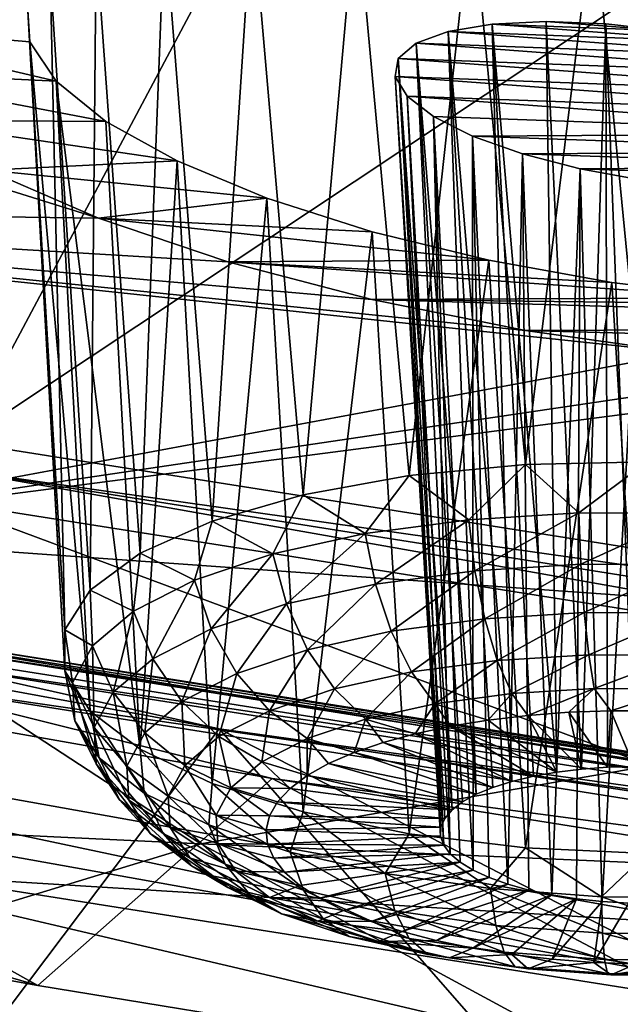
# Model space of a CAD drawing. Header units: metres. Extents: x -92 to 264, y -100 to 50.
# Tile 373 of 656: x 172.32 to 173.79, y -21.12 to -18.71. Entities that reach past the tile are written whole.
import ezdxf

# ---------------------------------------------------------------- set-up
doc = ezdxf.new("R2010")
doc.units = ezdxf.units.M
doc.layers.add('solid_21062050_01', color=7, linetype='CONTINUOUS')

msp = doc.modelspace()

# ---------------------------------------------------------------- linework, layer by layer
at = {"layer": 'solid_21062050_01'}
for points in [[(174.851425, -14.712576, 219.46788), (171.089066, -13.964397, 217.38974), (167.987335, -18.93672, 222.611374)], [(174.851425, -14.712576, 219.46788), (167.987335, -18.93672, 222.611374), (172.176163, -19.741882, 224.847809)], [(178.781418, -15.354294, 221.25032), (174.851425, -14.712576, 219.46788), (172.176163, -19.741882, 224.847809)], [(178.781418, -15.354294, 221.25032), (172.176163, -19.741882, 224.847809), (176.540344, -20.431955, 226.764557)], [(169.820358, -18.350885, 177.133377), (172.239029, -19.076569, 178.198013), (172.510727, -19.194061, 178.447525)], [(170.610092, -19.167799, 179.402435), (169.820358, -18.350885, 177.133377), (172.510727, -19.194061, 178.447525)], [(172.671768, -18.470633, 176.009781), (172.886398, -18.435032, 175.79216), (172.787979, -19.934587, 175.489883)], [(172.886398, -18.435032, 175.79216), (173.010391, -19.870335, 175.300156), (172.787979, -19.934587, 175.489883)], [(172.886398, -18.435032, 175.79216), (173.140198, -18.418438, 175.617554), (173.010391, -19.870335, 175.300156)], [(173.140198, -18.418438, 175.617554), (173.269608, -19.823486, 175.157959), (173.010391, -19.870335, 175.300156)], [(173.140198, -18.418438, 175.617554), (173.422989, -18.421541, 175.493256), (173.269608, -19.823486, 175.157959)], [(173.422989, -18.421541, 175.493256), (173.55426, -19.796089, 175.069519), (173.269608, -19.823486, 175.157959)], [(173.422989, -18.421541, 175.493256), (173.720184, -18.443935, 175.424774), (173.55426, -19.796089, 175.069519)], [(173.720184, -18.443935, 175.424774), (173.851929, -19.789339, 175.038696), (173.55426, -19.796089, 175.069519)], [(173.720184, -18.443935, 175.424774), (174.016571, -18.483667, 175.412964), (173.851929, -19.789339, 175.038696)], [(172.504822, -18.523712, 176.261429), (172.671768, -18.470633, 176.009781), (172.612061, -20.013433, 175.718872)], [(172.671768, -18.470633, 176.009781), (172.787979, -19.934587, 175.489883), (172.612061, -20.013433, 175.718872)], [(172.391891, -18.592056, 176.536804), (172.504822, -18.523712, 176.261429), (172.490326, -20.10343, 175.977112)], [(172.504822, -18.523712, 176.261429), (172.612061, -20.013433, 175.718872), (172.490326, -20.10343, 175.977112)], [(172.337097, -18.672916, 176.824921), (171.797073, -18.716068, 177.243225), (171.783401, -18.601503, 176.878433)], [(172.337097, -18.672916, 176.824921), (172.391891, -18.592056, 176.536804), (172.428101, -20.200644, 176.253296)], [(172.391891, -18.592056, 176.536804), (172.490326, -20.10343, 175.977112), (172.428101, -20.200644, 176.253296)], [(172.342239, -18.763107, 177.114517), (171.797073, -18.716068, 177.243225), (172.337097, -18.672916, 176.824921)], [(172.337097, -18.672916, 176.824921), (172.428101, -20.200644, 176.253296), (172.428116, -20.300823, 176.53537)], [(172.342239, -18.763107, 177.114517), (172.337097, -18.672916, 176.824921), (172.428116, -20.300823, 176.53537)], [(172.406891, -18.859129, 177.394424), (171.879745, -18.833998, 177.58551), (171.797073, -18.716068, 177.243225)], [(172.342239, -18.763107, 177.114517), (172.406891, -18.859129, 177.394424), (171.797073, -18.716068, 177.243225)], [(173.473007, -18.719168, 176.414154), (173.365082, -18.737293, 176.524063), (173.521133, -20.571075, 175.87706)], [(174.051331, -18.76346, 176.283127), (173.365082, -18.737293, 176.524063), (173.473007, -18.719168, 176.414154)], [(173.604416, -18.712795, 176.331146), (173.473007, -18.719168, 176.414154), (173.6306, -20.548651, 175.809586)], [(173.902893, -18.735886, 176.264267), (173.473007, -18.719168, 176.414154), (173.604416, -18.712795, 176.331146)], [(173.473007, -18.719168, 176.414154), (173.573532, -20.558634, 175.839951), (173.6306, -20.548651, 175.809586)], [(173.473007, -18.719168, 176.414154), (173.521133, -20.571075, 175.87706), (173.573532, -20.558634, 175.839951)], [(174.051331, -18.76346, 176.283127), (173.473007, -18.719168, 176.414154), (173.902893, -18.735886, 176.264267)], [(173.604416, -18.712795, 176.331146), (173.6306, -20.548651, 175.809586), (173.691345, -20.5413, 175.786469)], [(173.751007, -18.718573, 176.280258), (173.604416, -18.712795, 176.331146), (173.691345, -20.5413, 175.786469)], [(173.902893, -18.735886, 176.264267), (173.604416, -18.712795, 176.331146), (173.751007, -18.718573, 176.280258)], [(173.751007, -18.718573, 176.280258), (173.691345, -20.5413, 175.786469), (173.75473, -20.536703, 175.771011)], [(173.751007, -18.718573, 176.280258), (173.75473, -20.536703, 175.771011), (173.819687, -20.534943, 175.763474)], [(173.902893, -18.735886, 176.264267), (173.751007, -18.718573, 176.280258), (173.819687, -20.534943, 175.763474)], [(173.365082, -18.737293, 176.524063), (173.286987, -18.766012, 176.654129), (173.433823, -20.602446, 175.968857)], [(174.188644, -18.799675, 176.335205), (173.286987, -18.766012, 176.654129), (173.365082, -18.737293, 176.524063)], [(173.365082, -18.737293, 176.524063), (173.474304, -20.585764, 175.920273), (173.521133, -20.571075, 175.87706)], [(173.365082, -18.737293, 176.524063), (173.433823, -20.602446, 175.968857), (173.474304, -20.585764, 175.920273)], [(174.188644, -18.799675, 176.335205), (173.365082, -18.737293, 176.524063), (174.051331, -18.76346, 176.283127)], [(172.342239, -18.763107, 177.114517), (172.428116, -20.300823, 176.53537), (172.490341, -20.399591, 176.811005)], [(172.342239, -18.763107, 177.114517), (172.490341, -20.399591, 176.811005), (172.406891, -18.859129, 177.394424)], [(173.286987, -18.766012, 176.654129), (173.243103, -18.80357, 176.796524), (173.374573, -20.640625, 176.078705)], [(174.307739, -18.842604, 176.417633), (173.243103, -18.80357, 176.796524), (173.286987, -18.766012, 176.654129)], [(173.286987, -18.766012, 176.654129), (173.400375, -20.620838, 176.021973), (173.433823, -20.602446, 175.968857)], [(173.286987, -18.766012, 176.654129), (173.374573, -20.640625, 176.078705), (173.400375, -20.620838, 176.021973)], [(174.307739, -18.842604, 176.417633), (173.286987, -18.766012, 176.654129), (174.188644, -18.799675, 176.335205)], [(173.243103, -18.80357, 176.796524), (173.235703, -18.847729, 176.942886), (173.347443, -20.683014, 176.199142)], [(174.402008, -18.889965, 176.526123), (173.235703, -18.847729, 176.942886), (173.243103, -18.80357, 176.796524)], [(173.243103, -18.80357, 176.796524), (173.356827, -20.661469, 176.138107), (173.374573, -20.640625, 176.078705)], [(173.243103, -18.80357, 176.796524), (173.347443, -20.683014, 176.199142), (173.356827, -20.661469, 176.138107)], [(174.402008, -18.889965, 176.526123), (173.243103, -18.80357, 176.796524), (174.307739, -18.842604, 176.417633)], [(172.528503, -18.957294, 177.653885), (172.025574, -18.954327, 177.905029), (171.879745, -18.833998, 177.58551)], [(172.528503, -18.957294, 177.653885), (171.879745, -18.833998, 177.58551), (172.406891, -18.859129, 177.394424)], [(173.235703, -18.847729, 176.942886), (174.465775, -18.939066, 176.654633), (173.265045, -18.895927, 177.084824)], [(173.235703, -18.847729, 176.942886), (173.265045, -18.895927, 177.084824), (173.354263, -20.726725, 176.321945)], [(174.402008, -18.889965, 176.526123), (174.465775, -18.939066, 176.654633), (173.235703, -18.847729, 176.942886)], [(173.235703, -18.847729, 176.942886), (173.346588, -20.704889, 176.260773), (173.347443, -20.683014, 176.199142)], [(173.235703, -18.847729, 176.942886), (173.354263, -20.726725, 176.321945), (173.346588, -20.704889, 176.260773)], [(172.612091, -20.492632, 177.068146), (172.406891, -18.859129, 177.394424), (172.490341, -20.399591, 176.811005)], [(172.528503, -18.957294, 177.653885), (172.406891, -18.859129, 177.394424), (172.612091, -20.492632, 177.068146)], [(173.329376, -18.945395, 177.214172), (173.370377, -20.748142, 176.381607), (173.265045, -18.895927, 177.084824)], [(173.354263, -20.726725, 176.321945), (173.265045, -18.895927, 177.084824), (173.370377, -20.748142, 176.381607)], [(174.49501, -18.98686, 176.795242), (173.265045, -18.895927, 177.084824), (174.465775, -18.939066, 176.654633)], [(173.329376, -18.945395, 177.214172), (173.265045, -18.895927, 177.084824), (174.49501, -18.98686, 176.795242)], [(173.329376, -18.945395, 177.214172), (173.394608, -20.768778, 176.438751), (173.370377, -20.748142, 176.381607)], [(173.329376, -18.945395, 177.214172), (173.426575, -20.788277, 176.492386), (173.394608, -20.768778, 176.438751)], [(173.329376, -18.945395, 177.214172), (173.425064, -18.993305, 177.323547), (173.426575, -20.788277, 176.492386)], [(173.329376, -18.945395, 177.214172), (174.49501, -18.98686, 176.795242), (173.425064, -18.993305, 177.323547)], [(172.702469, -19.053818, 177.882904), (172.239029, -19.076569, 178.198013), (172.025574, -18.954327, 177.905029)], [(172.702469, -19.053818, 177.882904), (172.025574, -18.954327, 177.905029), (172.528503, -18.957294, 177.653885)], [(172.702469, -19.053818, 177.882904), (172.528503, -18.957294, 177.653885), (172.612091, -20.492632, 177.068146)], [(173.425064, -18.993305, 177.323547), (174.49501, -18.98686, 176.795242), (174.488266, -19.030605, 176.939728)], [(173.425064, -18.993305, 177.323547), (173.465698, -20.806305, 176.541595), (173.426575, -20.788277, 176.492386)], [(173.425064, -18.993305, 177.323547), (173.511337, -20.822554, 176.585526), (173.465698, -20.806305, 176.541595)], [(173.425064, -18.993305, 177.323547), (173.546738, -19.03689, 177.40657), (173.511337, -20.822554, 176.585526)], [(173.425064, -18.993305, 177.323547), (174.488266, -19.030605, 176.939728), (173.546738, -19.03689, 177.40657)], [(173.546738, -19.03689, 177.40657), (173.562683, -20.836746, 176.623459), (173.511337, -20.822554, 176.585526)], [(173.546738, -19.03689, 177.40657), (174.488266, -19.030605, 176.939728), (174.446198, -19.067833, 177.07988)], [(173.546738, -19.03689, 177.40657), (173.618896, -20.848639, 176.654709), (173.562683, -20.836746, 176.623459)], [(173.546738, -19.03689, 177.40657), (173.687531, -19.073574, 177.458176), (173.618896, -20.848639, 176.654709)], [(173.546738, -19.03689, 177.40657), (174.446198, -19.067833, 177.07988), (173.687531, -19.073574, 177.458176)], [(172.922241, -19.144949, 178.07251), (172.239029, -19.076569, 178.198013), (172.702469, -19.053818, 177.882904)], [(172.702469, -19.053818, 177.882904), (172.612091, -20.492632, 177.068146), (172.788025, -20.57588, 177.295563)], [(172.922241, -19.144949, 178.07251), (172.702469, -19.053818, 177.882904), (172.788025, -20.57588, 177.295563)], [(172.922241, -19.144949, 178.07251), (172.510727, -19.194061, 178.447525), (172.239029, -19.076569, 178.198013)], [(173.687531, -19.073574, 177.458176), (173.67897, -20.85803, 176.678772), (173.618896, -20.848639, 176.654709)], [(173.687531, -19.073574, 177.458176), (173.741913, -20.864759, 176.695221), (173.67897, -20.85803, 176.678772)], [(173.687531, -19.073574, 177.458176), (174.446198, -19.067833, 177.07988), (174.371185, -19.096548, 177.208145)], [(173.687531, -19.073574, 177.458176), (173.839172, -19.101099, 177.475098), (173.741913, -20.864759, 176.695221)], [(173.687531, -19.073574, 177.458176), (174.371185, -19.096548, 177.208145), (173.839172, -19.101099, 177.475098)], [(173.839172, -19.101099, 177.475098), (173.806625, -20.86871, 176.703766), (173.741913, -20.864759, 176.695221)], [(173.179504, -19.227079, 178.215088), (172.510727, -19.194061, 178.447525), (172.922241, -19.144949, 178.07251)], [(172.922241, -19.144949, 178.07251), (172.788025, -20.57588, 177.295563), (173.010468, -20.645695, 177.483307)], [(173.179504, -19.227079, 178.215088), (172.922241, -19.144949, 178.07251), (173.010468, -20.645695, 177.483307)], [(170.610092, -19.167799, 179.402435), (173.554398, -19.468235, 178.833496), (173.940704, -19.523308, 178.826843)], [(171.592194, -19.960415, 181.604019), (170.610092, -19.167799, 179.402435), (173.940704, -19.523308, 178.826843)], [(170.610092, -19.167799, 179.402435), (173.178787, -19.393023, 178.770279), (173.554398, -19.468235, 178.833496)], [(170.610092, -19.167799, 179.402435), (172.826675, -19.30048, 178.639969), (173.178787, -19.393023, 178.770279)], [(170.610092, -19.167799, 179.402435), (172.510727, -19.194061, 178.447525), (172.826675, -19.30048, 178.639969)], [(173.46431, -19.296858, 178.304703), (172.826675, -19.30048, 178.639969), (172.510727, -19.194061, 178.447525)], [(173.46431, -19.296858, 178.304703), (172.510727, -19.194061, 178.447525), (173.179504, -19.227079, 178.215088)], [(173.179504, -19.227079, 178.215088), (173.010468, -20.645695, 177.483307), (173.269684, -20.699026, 177.623184)], [(173.46431, -19.296858, 178.304703), (173.179504, -19.227079, 178.215088), (173.269684, -20.699026, 177.623184)], [(173.765396, -19.351391, 178.337433), (172.826675, -19.30048, 178.639969), (173.46431, -19.296858, 178.304703)], [(174.070587, -19.388369, 178.31163), (173.178787, -19.393023, 178.770279), (172.826675, -19.30048, 178.639969)], [(174.070587, -19.388369, 178.31163), (172.826675, -19.30048, 178.639969), (173.765396, -19.351391, 178.337433)], [(173.46431, -19.296858, 178.304703), (173.269684, -20.699026, 177.623184), (173.554337, -20.733541, 177.709076)], [(173.765396, -19.351391, 178.337433), (173.46431, -19.296858, 178.304703), (173.554337, -20.733541, 177.709076)], [(173.765396, -19.351391, 178.337433), (173.554337, -20.733541, 177.709076), (173.852005, -20.747736, 177.737228)], [(174.070587, -19.388369, 178.31163), (173.765396, -19.351391, 178.337433), (173.852005, -20.747736, 177.737228)], [(174.367508, -19.406193, 178.22821), (173.178787, -19.393023, 178.770279), (174.070587, -19.388369, 178.31163)], [(175.507828, -19.460518, 177.880081), (173.554398, -19.468235, 178.833496), (173.178787, -19.393023, 178.770279)], [(174.367508, -19.406193, 178.22821), (175.507828, -19.460518, 177.880081), (173.178787, -19.393023, 178.770279)], [(175.283401, -19.514959, 178.16185), (173.554398, -19.468235, 178.833496), (175.507828, -19.460518, 177.880081)], [(175.283401, -19.514959, 178.16185), (173.940704, -19.523308, 178.826843), (173.554398, -19.468235, 178.833496)], [(171.592194, -19.960415, 181.604019), (173.940704, -19.523308, 178.826843), (174.321564, -19.55584, 178.750336)], [(171.592194, -19.960415, 181.604019), (174.321564, -19.55584, 178.750336), (174.629745, -19.564964, 178.633194)], [(171.592194, -19.960415, 181.604019), (174.629745, -19.564964, 178.633194), (175.539017, -20.240351, 180.509323)], [(172.804977, -20.442371, 225.827744), (168.678421, -19.684341, 223.722229), (171.916702, -21.620102, 226.90979)], [(171.822678, -20.222033, 225.282669), (168.678421, -19.684341, 223.722229), (172.804977, -20.442371, 225.827744)], [(176.540344, -20.431955, 226.764557), (172.176163, -19.741882, 224.847809), (172.143356, -19.806732, 224.894318)], [(173.684845, -19.914776, 175.030106), (173.55426, -19.796089, 175.069519), (173.851929, -19.789339, 175.038696)], [(173.960724, -19.916412, 175.023758), (173.684845, -19.914776, 175.030106), (173.851929, -19.789339, 175.038696)], [(172.116882, -19.884531, 224.920609), (176.490417, -20.576059, 226.8414), (172.143356, -19.806732, 224.894318)], [(176.490417, -20.576059, 226.8414), (176.512695, -20.497595, 226.813263), (172.143356, -19.806732, 224.894318)], [(176.540344, -20.431955, 226.764557), (172.143356, -19.806732, 224.894318), (176.512695, -20.497595, 226.813263)], [(173.415329, -19.931198, 175.087036), (173.269608, -19.823486, 175.157959), (173.55426, -19.796089, 175.069519)], [(173.684845, -19.914776, 175.030106), (173.415329, -19.931198, 175.087036), (173.55426, -19.796089, 175.069519)], [(173.162521, -19.965048, 175.192383), (173.010391, -19.870335, 175.300156), (173.269608, -19.823486, 175.157959)], [(173.415329, -19.931198, 175.087036), (173.162521, -19.965048, 175.192383), (173.269608, -19.823486, 175.157959)], [(172.069855, -20.802074, 224.564438), (176.449814, -21.496059, 226.49205), (172.116882, -19.884531, 224.920609)], [(176.449814, -21.496059, 226.49205), (176.490417, -20.576059, 226.8414), (172.116882, -19.884531, 224.920609)], [(172.936142, -20.015026, 175.342087), (172.787979, -19.934587, 175.489883), (173.010391, -19.870335, 175.300156)], [(173.162521, -19.965048, 175.192383), (172.936142, -20.015026, 175.342087), (173.010391, -19.870335, 175.300156)], [(173.187592, -20.088614, 175.198883), (173.162521, -19.965048, 175.192383), (173.415329, -19.931198, 175.087036)], [(173.187592, -20.088614, 175.198883), (173.415329, -19.931198, 175.087036), (173.430634, -20.056072, 175.097626)], [(173.430634, -20.056072, 175.097626), (173.415329, -19.931198, 175.087036), (173.684845, -19.914776, 175.030106)], [(173.430634, -20.056072, 175.097626), (173.684845, -19.914776, 175.030106), (173.689728, -20.040283, 175.042877)], [(173.689728, -20.040283, 175.042877), (173.684845, -19.914776, 175.030106), (173.960724, -19.916412, 175.023758)], [(173.689728, -20.040283, 175.042877), (173.960724, -19.916412, 175.023758), (173.954941, -20.041857, 175.036789)], [(172.744904, -20.079212, 175.530396), (172.612061, -20.013433, 175.718872), (172.787979, -19.934587, 175.489883)], [(172.936142, -20.015026, 175.342087), (172.744904, -20.079212, 175.530396), (172.787979, -19.934587, 175.489883)], [(172.760223, -20.723545, 183.723694), (169.084579, -20.548296, 185.445663), (171.592194, -19.960415, 181.604019)], [(172.760223, -20.723545, 183.723694), (171.592194, -19.960415, 181.604019), (175.539017, -20.240351, 180.509323)], [(172.969971, -20.13666, 175.342804), (172.936142, -20.015026, 175.342087), (173.162521, -19.965048, 175.192383)], [(172.969971, -20.13666, 175.342804), (173.162521, -19.965048, 175.192383), (173.187592, -20.088614, 175.198883)], [(172.59613, -20.155136, 175.750076), (172.490326, -20.10343, 175.977112), (172.612061, -20.013433, 175.718872)], [(172.744904, -20.079212, 175.530396), (172.59613, -20.155136, 175.750076), (172.612061, -20.013433, 175.718872)], [(172.786118, -20.198362, 175.523834), (172.744904, -20.079212, 175.530396), (172.936142, -20.015026, 175.342087)], [(172.786118, -20.198362, 175.523834), (172.936142, -20.015026, 175.342087), (172.969971, -20.13666, 175.342804)], [(173.430634, -20.056072, 175.097626), (173.689728, -20.040283, 175.042877), (173.454437, -20.173311, 175.137955)], [(173.689728, -20.040283, 175.042877), (173.697998, -20.158472, 175.086502), (173.454437, -20.173311, 175.137955)], [(173.689728, -20.040283, 175.042877), (173.954941, -20.041857, 175.036789), (173.697998, -20.158472, 175.086502)], [(173.954941, -20.041857, 175.036789), (173.947296, -20.15995, 175.08078), (173.697998, -20.158472, 175.086502)], [(173.187592, -20.088614, 175.198883), (173.430634, -20.056072, 175.097626), (173.225998, -20.203899, 175.233154)], [(173.430634, -20.056072, 175.097626), (173.454437, -20.173311, 175.137955), (173.225998, -20.203899, 175.233154)], [(172.643112, -20.271351, 175.735031), (172.59613, -20.155136, 175.750076), (172.744904, -20.079212, 175.530396)], [(172.643112, -20.271351, 175.735031), (172.744904, -20.079212, 175.530396), (172.786118, -20.198362, 175.523834)], [(172.969971, -20.13666, 175.342804), (173.187592, -20.088614, 175.198883), (173.021439, -20.249062, 175.368423)], [(173.187592, -20.088614, 175.198883), (173.225998, -20.203899, 175.233154), (173.021439, -20.249062, 175.368423)], [(172.495575, -20.239883, 175.992691), (172.428101, -20.200644, 176.253296), (172.490326, -20.10343, 175.977112)], [(172.59613, -20.155136, 175.750076), (172.495575, -20.239883, 175.992691), (172.490326, -20.10343, 175.977112)], [(169.708694, -20.149565, 222.752029), (169.708755, -20.29071, 222.701248), (174.024506, -21.063515, 224.847794)], [(174.02446, -20.922375, 224.89859), (169.708694, -20.149565, 222.752029), (174.024506, -21.063515, 224.847794)], [(172.069855, -20.802074, 224.564438), (169.708694, -20.149565, 222.752029), (174.02446, -20.922375, 224.89859)], [(172.786118, -20.198362, 175.523834), (172.969971, -20.13666, 175.342804), (172.848618, -20.307062, 175.538589)], [(172.969971, -20.13666, 175.342804), (173.021439, -20.249062, 175.368423), (172.848618, -20.307062, 175.538589)], [(172.546432, -20.352821, 175.968246), (172.495575, -20.239883, 175.992691), (172.59613, -20.155136, 175.750076)], [(172.546432, -20.352821, 175.968246), (172.59613, -20.155136, 175.750076), (172.643112, -20.271351, 175.735031)], [(173.225998, -20.203899, 175.233154), (173.454437, -20.173311, 175.137955), (173.275284, -20.303558, 175.292984)], [(173.454437, -20.173311, 175.137955), (173.48526, -20.275442, 175.205475), (173.275284, -20.303558, 175.292984)], [(173.454437, -20.173311, 175.137955), (173.697998, -20.158472, 175.086502), (173.48526, -20.275442, 175.205475)], [(173.697998, -20.158472, 175.086502), (173.709106, -20.261803, 175.158188), (173.48526, -20.275442, 175.205475)], [(173.697998, -20.158472, 175.086502), (173.947296, -20.15995, 175.08078), (173.709106, -20.261803, 175.158188)], [(173.947296, -20.15995, 175.08078), (173.938263, -20.263161, 175.152924), (173.709106, -20.261803, 175.158188)], [(170.764282, -20.181166, 224.291138), (172.362244, -21.07012, 224.86615), (170.194931, -20.678198, 223.777542)], [(172.934906, -20.563742, 225.353775), (172.362244, -21.07012, 224.86615), (170.764282, -20.181166, 224.291138)], [(171.973038, -20.324457, 224.936813), (172.934906, -20.563742, 225.353775), (170.764282, -20.181166, 224.291138)], [(171.861649, -20.197357, 225.211472), (171.822678, -20.222033, 225.282669), (176.241302, -20.922129, 227.227249)], [(171.861649, -20.197357, 225.211472), (176.274155, -20.896486, 227.153366), (171.898941, -20.196087, 225.135284)], [(171.861649, -20.197357, 225.211472), (176.241302, -20.922129, 227.227249), (176.274155, -20.896486, 227.153366)], [(171.898941, -20.196087, 225.135284), (176.305603, -20.894287, 227.074615), (171.93158, -20.218321, 225.060211)], [(176.274155, -20.896486, 227.153366), (176.305603, -20.894287, 227.074615), (171.898941, -20.196087, 225.135284)], [(172.643112, -20.271351, 175.735031), (172.786118, -20.198362, 175.523834), (172.714203, -20.375669, 175.737106)], [(172.786118, -20.198362, 175.523834), (172.848618, -20.307062, 175.538589), (172.714203, -20.375669, 175.737106)], [(176.241302, -20.922129, 227.227249), (171.822678, -20.222033, 225.282669), (172.804977, -20.442371, 225.827744)], [(171.93158, -20.218321, 225.060211), (176.33313, -20.91571, 226.997284), (171.956955, -20.262283, 224.992249)], [(176.305603, -20.894287, 227.074615), (176.33313, -20.91571, 226.997284), (171.93158, -20.218321, 225.060211)], [(172.447067, -20.330194, 176.248901), (172.428116, -20.300823, 176.53537), (172.428101, -20.200644, 176.253296)], [(172.495575, -20.239883, 175.992691), (172.447067, -20.330194, 176.248901), (172.428101, -20.200644, 176.253296)], [(173.021439, -20.249062, 175.368423), (173.225998, -20.203899, 175.233154), (173.08725, -20.345068, 175.417313)], [(173.225998, -20.203899, 175.233154), (173.275284, -20.303558, 175.292984), (173.08725, -20.345068, 175.417313)], [(172.499817, -20.439642, 176.214569), (172.447067, -20.330194, 176.248901), (172.495575, -20.239883, 175.992691)], [(172.499817, -20.439642, 176.214569), (172.495575, -20.239883, 175.992691), (172.546432, -20.352821, 175.968246)], [(172.760223, -20.723545, 183.723694), (175.539017, -20.240351, 180.509323), (176.607529, -20.890339, 182.314743)], [(171.956955, -20.262283, 224.992249), (176.354523, -20.959044, 226.927567), (171.973038, -20.324457, 224.936813)], [(176.33313, -20.91571, 226.997284), (176.354523, -20.959044, 226.927567), (171.956955, -20.262283, 224.992249)], [(172.848618, -20.307062, 175.538589), (173.021439, -20.249062, 175.368423), (172.928421, -20.398378, 175.57373)], [(173.021439, -20.249062, 175.368423), (173.08725, -20.345068, 175.417313), (172.928421, -20.398378, 175.57373)], [(173.48526, -20.275442, 175.205475), (173.709106, -20.261803, 175.158188), (173.521088, -20.355953, 175.295883)], [(173.709106, -20.261803, 175.158188), (173.722382, -20.343689, 175.253372), (173.521088, -20.355953, 175.295883)], [(173.709106, -20.261803, 175.158188), (173.938263, -20.263161, 175.152924), (173.722382, -20.343689, 175.253372)], [(173.938263, -20.263161, 175.152924), (173.928406, -20.34491, 175.248627), (173.722382, -20.343689, 175.253372)], [(174.574387, -21.432159, 225.87175), (174.024506, -21.063515, 224.847794), (169.708755, -20.29071, 222.701248)], [(172.362244, -21.07012, 224.86615), (174.574387, -21.432159, 225.87175), (169.708755, -20.29071, 222.701248)], [(170.194931, -20.678198, 223.777542), (172.362244, -21.07012, 224.86615), (169.708755, -20.29071, 222.701248)], [(172.546432, -20.352821, 175.968246), (172.643112, -20.271351, 175.735031), (172.623322, -20.45225, 175.956329)], [(172.643112, -20.271351, 175.735031), (172.714203, -20.375669, 175.737106), (172.623322, -20.45225, 175.956329)], [(173.275284, -20.303558, 175.292984), (173.48526, -20.275442, 175.205475), (173.332291, -20.381233, 175.374557)], [(173.48526, -20.275442, 175.205475), (173.521088, -20.355953, 175.295883), (173.332291, -20.381233, 175.374557)], [(172.511642, -20.513554, 176.762619), (172.490341, -20.399591, 176.811005), (172.428116, -20.300823, 176.53537)], [(172.452499, -20.422602, 176.508881), (172.511642, -20.513554, 176.762619), (172.428116, -20.300823, 176.53537)], [(172.447067, -20.330194, 176.248901), (172.452499, -20.422602, 176.508881), (172.428116, -20.300823, 176.53537)], [(172.714203, -20.375669, 175.737106), (172.848618, -20.307062, 175.538589), (172.804855, -20.461441, 175.756195)], [(172.848618, -20.307062, 175.538589), (172.928421, -20.398378, 175.57373), (172.804855, -20.461441, 175.756195)], [(173.08725, -20.345068, 175.417313), (173.275284, -20.303558, 175.292984), (173.163223, -20.418558, 175.486359)], [(173.275284, -20.303558, 175.292984), (173.332291, -20.381233, 175.374557), (173.163223, -20.418558, 175.486359)], [(171.973038, -20.324457, 224.936813), (176.368073, -21.020817, 226.871033), (172.934906, -20.563742, 225.353775)], [(176.354523, -20.959044, 226.927567), (176.368073, -21.020817, 226.871033), (171.973038, -20.324457, 224.936813)], [(172.505035, -20.528477, 176.464478), (172.452499, -20.422602, 176.508881), (172.447067, -20.330194, 176.248901)], [(172.505035, -20.528477, 176.464478), (172.447067, -20.330194, 176.248901), (172.499817, -20.439642, 176.214569)], [(172.499817, -20.439642, 176.214569), (172.546432, -20.352821, 175.968246), (172.579498, -20.533859, 176.187866)], [(172.546432, -20.352821, 175.968246), (172.623322, -20.45225, 175.956329), (172.579498, -20.533859, 176.187866)], [(172.928421, -20.398378, 175.57373), (173.08725, -20.345068, 175.417313), (173.020401, -20.466492, 175.626999)], [(173.08725, -20.345068, 175.417313), (173.163223, -20.418558, 175.486359), (173.020401, -20.466492, 175.626999)], [(173.332291, -20.381233, 175.374557), (173.521088, -20.355953, 175.295883), (173.462845, -20.421036, 175.439148)], [(173.521088, -20.355953, 175.295883), (173.559631, -20.409672, 175.403305), (173.462845, -20.421036, 175.439148)], [(173.521088, -20.355953, 175.295883), (173.722382, -20.343689, 175.253372), (173.559631, -20.409672, 175.403305)], [(173.722382, -20.343689, 175.253372), (173.660019, -20.402058, 175.377884), (173.559631, -20.409672, 175.403305)], [(173.722382, -20.343689, 175.253372), (173.762756, -20.398291, 175.36319), (173.660019, -20.402058, 175.377884)], [(173.722382, -20.343689, 175.253372), (173.928406, -20.34491, 175.248627), (173.762756, -20.398291, 175.36319)], [(173.928406, -20.34491, 175.248627), (173.866516, -20.398418, 175.359436), (173.762756, -20.398291, 175.36319)], [(172.623322, -20.45225, 175.956329), (172.714203, -20.375669, 175.737106), (172.721329, -20.53183, 175.957687)], [(172.714203, -20.375669, 175.737106), (172.804855, -20.461441, 175.756195), (172.721329, -20.53183, 175.957687)], [(173.163223, -20.418558, 175.486359), (173.332291, -20.381233, 175.374557), (173.284851, -20.454403, 175.540161)], [(173.332291, -20.381233, 175.374557), (173.370865, -20.43601, 175.484955), (173.284851, -20.454403, 175.540161)], [(173.332291, -20.381233, 175.374557), (173.462845, -20.421036, 175.439148), (173.370865, -20.43601, 175.484955)], [(172.622223, -20.599552, 177.000366), (172.490341, -20.399591, 176.811005), (172.511642, -20.513554, 176.762619)], [(172.622223, -20.599552, 177.000366), (172.612091, -20.492632, 177.068146), (172.490341, -20.399591, 176.811005)], [(172.804855, -20.461441, 175.756195), (172.928421, -20.398378, 175.57373), (172.909302, -20.523193, 175.791061)], [(172.928421, -20.398378, 175.57373), (173.020401, -20.466492, 175.626999), (172.909302, -20.523193, 175.791061)], [(173.462845, -20.421036, 175.439148), (173.559631, -20.409672, 175.403305), (173.6306, -20.548651, 175.809586)], [(173.559631, -20.409672, 175.403305), (173.660019, -20.402058, 175.377884), (173.691345, -20.5413, 175.786469)], [(173.559631, -20.409672, 175.403305), (173.691345, -20.5413, 175.786469), (173.6306, -20.548651, 175.809586)], [(173.660019, -20.402058, 175.377884), (173.762756, -20.398291, 175.36319), (173.75473, -20.536703, 175.771011)], [(173.660019, -20.402058, 175.377884), (173.75473, -20.536703, 175.771011), (173.691345, -20.5413, 175.786469)], [(173.762756, -20.398291, 175.36319), (173.819687, -20.534943, 175.763474), (173.75473, -20.536703, 175.771011)], [(173.762756, -20.398291, 175.36319), (173.866516, -20.398418, 175.359436), (173.819687, -20.534943, 175.763474)], [(172.56189, -20.615911, 176.70842), (172.511642, -20.513554, 176.762619), (172.452499, -20.422602, 176.508881)], [(172.505035, -20.528477, 176.464478), (172.56189, -20.615911, 176.70842), (172.452499, -20.422602, 176.508881)], [(172.499817, -20.439642, 176.214569), (172.579498, -20.533859, 176.187866), (172.584396, -20.617363, 176.422775)], [(172.505035, -20.528477, 176.464478), (172.499817, -20.439642, 176.214569), (172.584396, -20.617363, 176.422775)], [(173.020401, -20.466492, 175.626999), (173.163223, -20.418558, 175.486359), (173.134995, -20.500486, 175.675858)], [(173.163223, -20.418558, 175.486359), (173.205902, -20.475986, 175.604065), (173.134995, -20.500486, 175.675858)], [(173.163223, -20.418558, 175.486359), (173.284851, -20.454403, 175.540161), (173.205902, -20.475986, 175.604065)], [(173.284851, -20.454403, 175.540161), (173.370865, -20.43601, 175.484955), (173.573532, -20.558634, 175.839951)], [(173.370865, -20.43601, 175.484955), (173.462845, -20.421036, 175.439148), (173.6306, -20.548651, 175.809586)], [(173.370865, -20.43601, 175.484955), (173.6306, -20.548651, 175.809586), (173.573532, -20.558634, 175.839951)], [(172.804977, -20.442371, 225.827744), (171.916702, -21.620102, 226.90979), (174.144119, -21.97315, 227.896866)], [(172.579498, -20.533859, 176.187866), (172.623322, -20.45225, 175.956329), (172.681046, -20.60684, 176.170502)], [(172.623322, -20.45225, 175.956329), (172.721329, -20.53183, 175.957687), (172.681046, -20.60684, 176.170502)], [(172.721329, -20.53183, 175.957687), (172.804855, -20.461441, 175.756195), (172.834213, -20.586485, 175.972244)], [(172.804855, -20.461441, 175.756195), (172.909302, -20.523193, 175.791061), (172.834213, -20.586485, 175.972244)], [(172.804977, -20.442371, 225.827744), (174.144119, -21.97315, 227.896866), (176.410706, -22.296766, 228.801727)], [(177.090393, -21.091431, 227.630569), (172.804977, -20.442371, 225.827744), (176.410706, -22.296766, 228.801727)], [(176.241302, -20.922129, 227.227249), (172.804977, -20.442371, 225.827744), (177.090393, -21.091431, 227.630569)], [(173.205902, -20.475986, 175.604065), (173.284851, -20.454403, 175.540161), (173.521133, -20.571075, 175.87706)], [(173.284851, -20.454403, 175.540161), (173.573532, -20.558634, 175.839951), (173.521133, -20.571075, 175.87706)], [(172.909302, -20.523193, 175.791061), (173.020401, -20.466492, 175.626999), (173.020782, -20.556974, 175.839432)], [(173.020401, -20.466492, 175.626999), (173.134995, -20.500486, 175.675858), (173.073029, -20.527596, 175.754654)], [(173.020401, -20.466492, 175.626999), (173.073029, -20.527596, 175.754654), (173.020782, -20.556974, 175.839432)], [(173.134995, -20.500486, 175.675858), (173.205902, -20.475986, 175.604065), (173.474304, -20.585764, 175.920273)], [(173.205902, -20.475986, 175.604065), (173.521133, -20.571075, 175.87706), (173.474304, -20.585764, 175.920273)], [(172.780014, -20.677296, 177.213013), (172.788025, -20.57588, 177.295563), (172.612091, -20.492632, 177.068146)], [(172.622223, -20.599552, 177.000366), (172.780014, -20.677296, 177.213013), (172.612091, -20.492632, 177.068146)], [(173.073029, -20.527596, 175.754654), (173.134995, -20.500486, 175.675858), (173.433823, -20.602446, 175.968857)], [(173.134995, -20.500486, 175.675858), (173.474304, -20.585764, 175.920273), (173.433823, -20.602446, 175.968857)], [(172.505035, -20.528477, 176.464478), (172.584396, -20.617363, 176.422775), (172.637848, -20.699549, 176.652069)], [(172.505035, -20.528477, 176.464478), (172.637848, -20.699549, 176.652069), (172.56189, -20.615911, 176.70842)], [(172.668198, -20.698586, 176.936981), (172.511642, -20.513554, 176.762619), (172.56189, -20.615911, 176.70842)], [(172.668198, -20.698586, 176.936981), (172.622223, -20.599552, 177.000366), (172.511642, -20.513554, 176.762619)], [(172.579498, -20.533859, 176.187866), (172.681046, -20.60684, 176.170502), (172.685547, -20.683592, 176.386429)], [(172.584396, -20.617363, 176.422775), (172.579498, -20.533859, 176.187866), (172.685547, -20.683592, 176.386429)], [(172.681046, -20.60684, 176.170502), (172.721329, -20.53183, 175.957687), (172.797989, -20.653931, 176.163589)], [(172.721329, -20.53183, 175.957687), (172.834213, -20.586485, 175.972244), (172.797989, -20.653931, 176.163589)], [(172.834213, -20.586485, 175.972244), (172.909302, -20.523193, 175.791061), (172.978912, -20.588251, 175.929169)], [(172.909302, -20.523193, 175.791061), (173.020782, -20.556974, 175.839432), (172.978912, -20.588251, 175.929169)], [(173.020782, -20.556974, 175.839432), (173.073029, -20.527596, 175.754654), (173.400375, -20.620838, 176.021973)], [(173.073029, -20.527596, 175.754654), (173.433823, -20.602446, 175.968857), (173.400375, -20.620838, 176.021973)], [(172.760223, -20.723545, 183.723694), (170.589005, -21.385994, 187.772461), (169.084579, -20.548296, 185.445663)], [(172.978912, -20.588251, 175.929169), (173.020782, -20.556974, 175.839432), (173.374573, -20.640625, 176.078705)], [(173.020782, -20.556974, 175.839432), (173.400375, -20.620838, 176.021973), (173.374573, -20.640625, 176.078705)], [(172.934906, -20.563742, 225.353775), (174.574387, -21.432159, 225.87175), (172.362244, -21.07012, 224.86615)], [(172.780014, -20.677296, 177.213013), (172.978928, -20.743795, 177.392365), (172.788025, -20.57588, 177.295563)], [(172.978928, -20.743795, 177.392365), (173.010468, -20.645695, 177.483307), (172.788025, -20.57588, 177.295563)], [(175.149063, -20.916521, 226.333649), (174.574387, -21.432159, 225.87175), (172.934906, -20.563742, 225.353775)], [(176.368073, -21.020817, 226.871033), (175.149063, -20.916521, 226.333649), (172.934906, -20.563742, 225.353775)], [(172.819885, -20.773323, 177.141388), (172.780014, -20.677296, 177.213013), (172.622223, -20.599552, 177.000366)], [(172.819885, -20.773323, 177.141388), (172.622223, -20.599552, 177.000366), (172.668198, -20.698586, 176.936981)], [(172.681046, -20.60684, 176.170502), (172.797989, -20.653931, 176.163589), (172.802032, -20.722942, 176.357742)], [(172.685547, -20.683592, 176.386429), (172.681046, -20.60684, 176.170502), (172.802032, -20.722942, 176.357742)], [(172.797989, -20.653931, 176.163589), (172.834213, -20.586485, 175.972244), (172.928253, -20.654911, 176.118866)], [(172.834213, -20.586485, 175.972244), (172.978912, -20.588251, 175.929169), (172.947937, -20.621035, 176.022705)], [(172.834213, -20.586485, 175.972244), (172.947937, -20.621035, 176.022705), (172.928253, -20.654911, 176.118866)], [(172.947937, -20.621035, 176.022705), (172.978912, -20.588251, 175.929169), (173.374573, -20.640625, 176.078705)], [(172.737778, -20.777262, 176.866913), (172.56189, -20.615911, 176.70842), (172.637848, -20.699549, 176.652069)], [(172.668198, -20.698586, 176.936981), (172.56189, -20.615911, 176.70842), (172.737778, -20.777262, 176.866913)], [(172.584396, -20.617363, 176.422775), (172.685547, -20.683592, 176.386429), (172.73468, -20.759134, 176.597183)], [(172.584396, -20.617363, 176.422775), (172.73468, -20.759134, 176.597183), (172.637848, -20.699549, 176.652069)], [(172.928253, -20.654911, 176.118866), (172.947937, -20.621035, 176.022705), (173.356827, -20.661469, 176.138107)], [(172.947937, -20.621035, 176.022705), (173.374573, -20.640625, 176.078705), (173.356827, -20.661469, 176.138107)], [(172.797989, -20.653931, 176.163589), (172.928253, -20.654911, 176.118866), (172.920105, -20.689455, 176.216446)], [(172.797989, -20.653931, 176.163589), (172.920105, -20.689455, 176.216446), (172.923615, -20.724232, 176.31424)], [(172.802032, -20.722942, 176.357742), (172.797989, -20.653931, 176.163589), (172.923615, -20.724232, 176.31424)], [(172.920105, -20.689455, 176.216446), (172.928253, -20.654911, 176.118866), (173.347443, -20.683014, 176.199142)], [(172.928253, -20.654911, 176.118866), (173.356827, -20.661469, 176.138107), (173.347443, -20.683014, 176.199142)], [(172.978928, -20.743795, 177.392365), (173.211334, -20.796494, 177.531525), (173.010468, -20.645695, 177.483307)], [(173.211334, -20.796494, 177.531525), (173.269684, -20.699026, 177.623184), (173.010468, -20.645695, 177.483307)], [(173.011108, -20.837252, 177.313812), (172.978928, -20.743795, 177.392365), (172.780014, -20.677296, 177.213013)], [(173.011108, -20.837252, 177.313812), (172.780014, -20.677296, 177.213013), (172.819885, -20.773323, 177.141388)], [(172.826523, -20.830563, 176.794662), (172.637848, -20.699549, 176.652069), (172.73468, -20.759134, 176.597183)], [(172.737778, -20.777262, 176.866913), (172.637848, -20.699549, 176.652069), (172.826523, -20.830563, 176.794662)], [(172.668198, -20.698586, 176.936981), (172.737778, -20.777262, 176.866913), (172.880356, -20.847513, 177.059067)], [(172.819885, -20.773323, 177.141388), (172.668198, -20.698586, 176.936981), (172.880356, -20.847513, 177.059067)], [(172.685547, -20.683592, 176.386429), (172.802032, -20.722942, 176.357742), (172.846207, -20.790867, 176.547241)], [(172.685547, -20.683592, 176.386429), (172.846207, -20.790867, 176.547241), (172.73468, -20.759134, 176.597183)], [(172.920105, -20.689455, 176.216446), (173.347443, -20.683014, 176.199142), (173.346588, -20.704889, 176.260773)], [(172.923615, -20.724232, 176.31424), (172.920105, -20.689455, 176.216446), (173.346588, -20.704889, 176.260773)], [(173.211334, -20.796494, 177.531525), (173.468292, -20.833368, 177.625153), (173.269684, -20.699026, 177.623184)], [(173.468292, -20.833368, 177.625153), (173.554337, -20.733541, 177.709076), (173.269684, -20.699026, 177.623184)], [(174.106552, -21.452192, 185.747589), (170.589005, -21.385994, 187.772461), (172.760223, -20.723545, 183.723694)], [(174.106552, -21.452192, 185.747589), (172.760223, -20.723545, 183.723694), (176.607529, -20.890339, 182.314743)], [(172.802032, -20.722942, 176.357742), (172.923615, -20.724232, 176.31424), (172.938705, -20.758804, 176.41098)], [(172.802032, -20.722942, 176.357742), (172.938705, -20.758804, 176.41098), (172.965195, -20.792736, 176.505478)], [(172.846207, -20.790867, 176.547241), (172.802032, -20.722942, 176.357742), (172.965195, -20.792736, 176.505478)], [(172.923615, -20.724232, 176.31424), (173.346588, -20.704889, 176.260773), (173.354263, -20.726725, 176.321945)], [(172.938705, -20.758804, 176.41098), (172.923615, -20.724232, 176.31424), (173.354263, -20.726725, 176.321945)], [(172.938705, -20.758804, 176.41098), (173.354263, -20.726725, 176.321945), (173.370377, -20.748142, 176.381607)], [(172.965195, -20.792736, 176.505478), (172.938705, -20.758804, 176.41098), (173.370377, -20.748142, 176.381607)], [(172.965195, -20.792736, 176.505478), (173.370377, -20.748142, 176.381607), (173.394608, -20.768778, 176.438751)], [(173.234528, -20.887913, 177.447586), (173.211334, -20.796494, 177.531525), (172.978928, -20.743795, 177.392365)], [(173.234528, -20.887913, 177.447586), (172.978928, -20.743795, 177.392365), (173.011108, -20.837252, 177.313812)], [(173.468292, -20.833368, 177.625153), (173.739929, -20.853001, 177.669647), (173.554337, -20.733541, 177.709076)], [(173.739929, -20.853001, 177.669647), (173.852005, -20.747736, 177.737228), (173.554337, -20.733541, 177.709076)], [(173.739929, -20.853001, 177.669647), (174.015808, -20.854637, 177.663315), (173.852005, -20.747736, 177.737228)], [(172.928802, -20.855093, 176.724808), (172.73468, -20.759134, 176.597183), (172.846207, -20.790867, 176.547241)], [(172.826523, -20.830563, 176.794662), (172.73468, -20.759134, 176.597183), (172.928802, -20.855093, 176.724808)], [(172.819885, -20.773323, 177.141388), (172.880356, -20.847513, 177.059067), (173.060104, -20.907604, 177.22113)], [(173.011108, -20.837252, 177.313812), (172.819885, -20.773323, 177.141388), (173.060104, -20.907604, 177.22113)], [(173.002777, -20.825603, 176.596527), (172.965195, -20.792736, 176.505478), (173.394608, -20.768778, 176.438751)], [(173.002777, -20.825603, 176.596527), (173.394608, -20.768778, 176.438751), (173.050949, -20.856993, 176.682999)], [(173.050949, -20.856993, 176.682999), (173.394608, -20.768778, 176.438751), (173.426575, -20.788277, 176.492386)], [(172.737778, -20.777262, 176.866913), (172.826523, -20.830563, 176.794662), (172.957581, -20.895134, 176.971268)], [(172.880356, -20.847513, 177.059067), (172.737778, -20.777262, 176.866913), (172.957581, -20.895134, 176.971268)], [(173.002777, -20.825603, 176.596527), (172.846207, -20.790867, 176.547241), (172.965195, -20.792736, 176.505478)], [(172.928802, -20.855093, 176.724808), (172.846207, -20.790867, 176.547241), (173.002777, -20.825603, 176.596527)], [(173.050949, -20.856993, 176.682999), (173.426575, -20.788277, 176.492386), (173.109131, -20.886507, 176.763794)], [(173.109131, -20.886507, 176.763794), (173.426575, -20.788277, 176.492386), (173.465698, -20.806305, 176.541595)], [(173.481552, -20.923361, 177.537598), (173.468292, -20.833368, 177.625153), (173.211334, -20.796494, 177.531525)], [(173.481552, -20.923361, 177.537598), (173.211334, -20.796494, 177.531525), (173.234528, -20.887913, 177.447586)], [(172.069855, -20.802074, 224.564438), (174.02446, -20.922375, 224.89859), (176.449814, -21.496059, 226.49205)], [(173.109131, -20.886507, 176.763794), (173.465698, -20.806305, 176.541595), (173.176559, -20.913776, 176.837891)], [(173.176559, -20.913776, 176.837891), (173.465698, -20.806305, 176.541595), (173.511337, -20.822554, 176.585526)], [(173.176559, -20.913776, 176.837891), (173.511337, -20.822554, 176.585526), (173.252411, -20.938457, 176.904373)], [(173.252411, -20.938457, 176.904373), (173.511337, -20.822554, 176.585526), (173.562683, -20.836746, 176.623459)], [(172.826523, -20.830563, 176.794662), (172.928802, -20.855093, 176.724808), (173.046631, -20.913153, 176.883606)], [(172.957581, -20.895134, 176.971268), (172.826523, -20.830563, 176.794662), (173.046631, -20.913153, 176.883606)], [(172.880356, -20.847513, 177.059067), (172.957581, -20.895134, 176.971268), (173.122803, -20.950367, 177.120224)], [(173.060104, -20.907604, 177.22113), (172.880356, -20.847513, 177.059067), (173.122803, -20.950367, 177.120224)], [(172.928802, -20.855093, 176.724808), (173.002777, -20.825603, 176.596527), (173.050949, -20.856993, 176.682999)], [(173.011108, -20.837252, 177.313812), (173.060104, -20.907604, 177.22113), (173.270111, -20.955225, 177.346878)], [(173.234528, -20.887913, 177.447586), (173.011108, -20.837252, 177.313812), (173.270111, -20.955225, 177.346878)], [(173.252411, -20.938457, 176.904373), (173.562683, -20.836746, 176.623459), (173.335724, -20.960241, 176.962402)], [(173.335724, -20.960241, 176.962402), (173.562683, -20.836746, 176.623459), (173.618896, -20.848639, 176.654709)], [(173.335724, -20.960241, 176.962402), (173.618896, -20.848639, 176.654709), (173.425446, -20.978851, 177.011246)], [(173.425446, -20.978851, 177.011246), (173.618896, -20.848639, 176.654709), (173.67897, -20.85803, 176.678772)], [(173.742691, -20.942236, 177.580383), (173.739929, -20.853001, 177.669647), (173.468292, -20.833368, 177.625153)], [(173.742691, -20.942236, 177.580383), (173.468292, -20.833368, 177.625153), (173.481552, -20.923361, 177.537598)], [(172.928802, -20.855093, 176.724808), (173.050949, -20.856993, 176.682999), (173.109131, -20.886507, 176.763794)], [(173.046631, -20.913153, 176.883606), (172.928802, -20.855093, 176.724808), (173.109131, -20.886507, 176.763794)], [(173.425446, -20.978851, 177.011246), (173.67897, -20.85803, 176.678772), (173.520462, -20.994057, 177.050293)], [(173.520462, -20.994057, 177.050293), (173.67897, -20.85803, 176.678772), (173.619568, -21.005663, 177.079041)], [(173.619568, -21.005663, 177.079041), (173.67897, -20.85803, 176.678772), (173.741913, -20.864759, 176.695221)], [(173.619568, -21.005663, 177.079041), (173.741913, -20.864759, 176.695221), (173.721512, -21.013527, 177.097137)], [(173.721512, -21.013527, 177.097137), (173.741913, -20.864759, 176.695221), (173.806625, -20.86871, 176.703766)], [(173.721512, -21.013527, 177.097137), (173.806625, -20.86871, 176.703766), (173.825027, -21.017548, 177.10434)], [(174.007904, -20.94381, 177.57428), (174.015808, -20.854637, 177.663315), (173.739929, -20.853001, 177.669647)], [(174.007904, -20.94381, 177.57428), (173.739929, -20.853001, 177.669647), (173.742691, -20.942236, 177.580383)], [(172.957581, -20.895134, 176.971268), (173.046631, -20.913153, 176.883606), (173.19519, -20.962814, 177.017548)], [(173.122803, -20.950367, 177.120224), (172.957581, -20.895134, 176.971268), (173.19519, -20.962814, 177.017548)], [(173.046631, -20.913153, 176.883606), (173.109131, -20.886507, 176.763794), (173.176559, -20.913776, 176.837891)], [(173.234528, -20.887913, 177.447586), (173.270111, -20.955225, 177.346878), (173.502304, -20.988546, 177.431488)], [(173.481552, -20.923361, 177.537598), (173.234528, -20.887913, 177.447586), (173.502304, -20.988546, 177.431488)], [(173.046631, -20.913153, 176.883606), (173.176559, -20.913776, 176.837891), (173.252411, -20.938457, 176.904373)], [(173.19519, -20.962814, 177.017548), (173.046631, -20.913153, 176.883606), (173.252411, -20.938457, 176.904373)], [(173.060104, -20.907604, 177.22113), (173.122803, -20.950367, 177.120224), (173.315826, -20.994139, 177.235809)], [(173.270111, -20.955225, 177.346878), (173.060104, -20.907604, 177.22113), (173.315826, -20.994139, 177.235809)], [(173.19519, -20.962814, 177.017548), (173.252411, -20.938457, 176.904373), (173.335724, -20.960241, 176.962402)], [(173.481552, -20.923361, 177.537598), (173.502304, -20.988546, 177.431488), (173.747772, -21.006287, 177.471695)], [(173.742691, -20.942236, 177.580383), (173.481552, -20.923361, 177.537598), (173.747772, -21.006287, 177.471695)], [(173.742691, -20.942236, 177.580383), (173.747772, -21.006287, 177.471695), (173.99707, -21.007765, 177.465973)], [(174.007904, -20.94381, 177.57428), (173.742691, -20.942236, 177.580383), (173.99707, -21.007765, 177.465973)], [(173.122803, -20.950367, 177.120224), (173.19519, -20.962814, 177.017548), (173.368744, -21.002171, 177.121475)], [(173.315826, -20.994139, 177.235809), (173.122803, -20.950367, 177.120224), (173.368744, -21.002171, 177.121475)], [(173.19519, -20.962814, 177.017548), (173.335724, -20.960241, 176.962402), (173.425446, -20.978851, 177.011246)], [(173.368744, -21.002171, 177.121475), (173.19519, -20.962814, 177.017548), (173.425446, -20.978851, 177.011246)], [(173.270111, -20.955225, 177.346878), (173.315826, -20.994139, 177.235809), (173.529251, -21.024765, 177.313583)], [(173.502304, -20.988546, 177.431488), (173.270111, -20.955225, 177.346878), (173.529251, -21.024765, 177.313583)], [(173.368744, -21.002171, 177.121475), (173.425446, -20.978851, 177.011246), (173.520462, -20.994057, 177.050293)], [(173.502304, -20.988546, 177.431488), (173.529251, -21.024765, 177.313583), (173.754868, -21.041071, 177.35054)], [(173.747772, -21.006287, 177.471695), (173.502304, -20.988546, 177.431488), (173.754868, -21.041071, 177.35054)], [(173.315826, -20.994139, 177.235809), (173.368744, -21.002171, 177.121475), (173.560654, -21.029711, 177.191391)], [(173.529251, -21.024765, 177.313583), (173.315826, -20.994139, 177.235809), (173.560654, -21.029711, 177.191391)], [(173.560654, -21.029711, 177.191391), (173.368744, -21.002171, 177.121475), (173.520462, -20.994057, 177.050293)], [(173.560654, -21.029711, 177.191391), (173.520462, -20.994057, 177.050293), (173.619568, -21.005663, 177.079041)], [(173.560654, -21.029711, 177.191391), (173.619568, -21.005663, 177.079041), (173.721512, -21.013527, 177.097137)], [(173.763519, -21.044373, 177.224625), (173.560654, -21.029711, 177.191391), (173.721512, -21.013527, 177.097137)], [(173.763519, -21.044373, 177.224625), (173.721512, -21.013527, 177.097137), (173.825027, -21.017548, 177.10434)], [(173.747772, -21.006287, 177.471695), (173.754868, -21.041071, 177.35054), (173.984009, -21.042431, 177.345276)], [(173.99707, -21.007765, 177.465973), (173.747772, -21.006287, 177.471695), (173.984009, -21.042431, 177.345276)], [(173.763519, -21.044373, 177.224625), (173.825027, -21.017548, 177.10434), (173.928802, -21.017675, 177.100586)], [(173.529251, -21.024765, 177.313583), (173.560654, -21.029711, 177.191391), (173.763519, -21.044373, 177.224625)], [(173.754868, -21.041071, 177.35054), (173.529251, -21.024765, 177.313583), (173.763519, -21.044373, 177.224625)], [(173.754868, -21.041071, 177.35054), (173.763519, -21.044373, 177.224625), (173.969543, -21.045595, 177.219894)], [(173.984009, -21.042431, 177.345276), (173.754868, -21.041071, 177.35054), (173.969543, -21.045595, 177.219894)], [(173.969543, -21.045595, 177.219894), (173.763519, -21.044373, 177.224625), (173.928802, -21.017675, 177.100586)]]:
    msp.add_3dface(points, dxfattribs=at)

doc.saveas('drawing.dxf')
